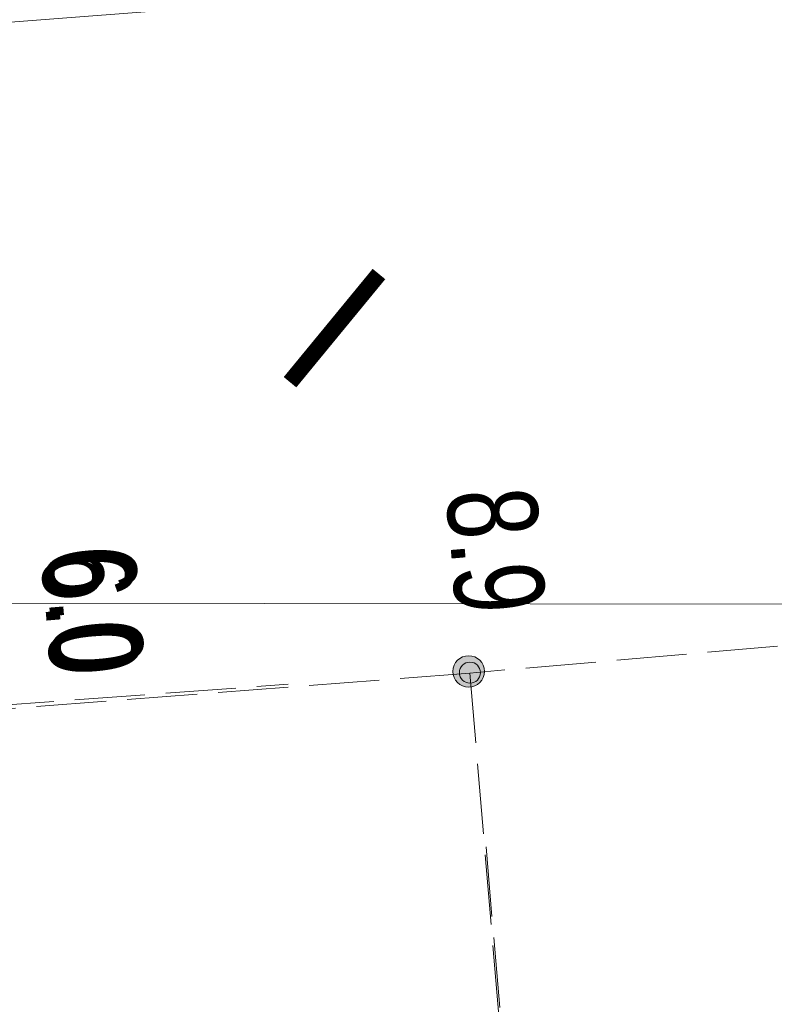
# Model space of a CAD drawing. Header units: metres. Extents: x -740 to 758, y -633 to 854.
# Tile 508 of 656: x -192.68 to -188.2, y -125.17 to -119.33. Entities that reach past the tile are written whole.
import ezdxf

# ---------------------------------------------------------------- set-up
doc = ezdxf.new("R2010")
doc.units = ezdxf.units.M
doc.header["$MEASUREMENT"] = 0
doc.linetypes.add('416_125', pattern=[0.5408, 0.416, -0.1248])
for name, color, linetype in [('Grundkarte.LOVION', 7, 'Continuous'), ('Grundkarte_Text.LOVION', 7, 'Continuous'), ('StromBemass.LOVION', 7, 'Continuous'), ('ViewBounds.LOVION', 7, 'Continuous')]:
    doc.layers.add(name, color=color, linetype=linetype)
doc.styles.add('ERSTELLTER_STIL_1', font='arial.ttf')

msp = doc.modelspace()

# ---------------------------------------------------------------- hatches: boundary and pattern name
at = {"layer": 'StromBemass.LOVION', "linetype": 'Continuous', "lineweight": 13}
for points in [[(-189.9455, -123.2551), (-189.9386, -123.2456), (-189.933, -123.2353), (-189.9287, -123.2244), (-189.9258, -123.2131), (-189.9244, -123.2014), (-189.9245, -123.1897), (-189.926, -123.1781), (-189.9289, -123.1668), (-189.9332, -123.1559), (-189.9389, -123.1457), (-189.9458, -123.1362), (-189.9539, -123.1277), (-189.9629, -123.1203), (-189.9728, -123.114), (-189.9834, -123.1091), (-189.9946, -123.1055), (-190.0061, -123.1033), (-190.0178, -123.1026), (-190.0295, -123.1034), (-190.041, -123.1056), (-190.0521, -123.1093), (-190.0627, -123.1143), (-190.0725, -123.1206), (-190.0815, -123.1281), (-190.0895, -123.1367), (-190.0964, -123.1462), (-190.102, -123.1564), (-190.1062, -123.1673), (-190.1091, -123.1787), (-190.1106, -123.1903), (-190.1105, -123.202), (-190.109, -123.2136), (-190.1061, -123.225), (-190.1017, -123.2358), (-190.096, -123.2461), (-190.0891, -123.2555), (-190.0811, -123.264), (-190.072, -123.2715), (-190.0621, -123.2777), (-190.0515, -123.2827), (-190.0404, -123.2863), (-190.0289, -123.2884), (-190.0172, -123.2891), (-190.0055, -123.2883), (-189.994, -123.2861), (-189.9829, -123.2825), (-189.9723, -123.2774), (-189.9624, -123.2711), (-189.9534, -123.2636)], [(-189.9617, -123.2425), (-189.9571, -123.2362), (-189.9534, -123.2293), (-189.9505, -123.2221), (-189.9486, -123.2145), (-189.9477, -123.2067), (-189.9477, -123.1989), (-189.9487, -123.1912), (-189.9507, -123.1836), (-189.9536, -123.1763), (-189.9574, -123.1695), (-189.962, -123.1632), (-189.9673, -123.1575), (-189.9734, -123.1525), (-189.98, -123.1484), (-189.9871, -123.1451), (-189.9945, -123.1427), (-190.0022, -123.1412), (-190.01, -123.1408), (-190.0178, -123.1413), (-190.0255, -123.1428), (-190.0329, -123.1452), (-190.04, -123.1486), (-190.0466, -123.1528), (-190.0526, -123.1578), (-190.0579, -123.1635), (-190.0625, -123.1698), (-190.0662, -123.1767), (-190.0691, -123.184), (-190.071, -123.1915), (-190.072, -123.1993), (-190.0719, -123.2071), (-190.0709, -123.2149), (-190.069, -123.2224), (-190.0661, -123.2297), (-190.0623, -123.2365), (-190.0577, -123.2429), (-190.0523, -123.2485), (-190.0462, -123.2535), (-190.0396, -123.2577), (-190.0325, -123.261), (-190.0251, -123.2634), (-190.0174, -123.2648), (-190.0096, -123.2653), (-190.0018, -123.2648), (-189.9941, -123.2633), (-189.9867, -123.2608), (-189.9796, -123.2575), (-189.9731, -123.2533), (-189.9671, -123.2483)], [(-189.9617, -123.2425), (-189.9571, -123.2362), (-189.9534, -123.2293), (-189.9505, -123.2221), (-189.9486, -123.2145), (-189.9477, -123.2067), (-189.9477, -123.1989), (-189.9487, -123.1912), (-189.9507, -123.1836), (-189.9536, -123.1763), (-189.9574, -123.1695), (-189.962, -123.1632), (-189.9673, -123.1575), (-189.9734, -123.1525), (-189.98, -123.1484), (-189.9871, -123.1451), (-189.9945, -123.1427), (-190.0022, -123.1412), (-190.01, -123.1408), (-190.0178, -123.1413), (-190.0255, -123.1428), (-190.0329, -123.1452), (-190.04, -123.1486), (-190.0466, -123.1528), (-190.0526, -123.1578), (-190.0579, -123.1635), (-190.0625, -123.1698), (-190.0662, -123.1767), (-190.0691, -123.184), (-190.071, -123.1915), (-190.072, -123.1993), (-190.0719, -123.2071), (-190.0709, -123.2149), (-190.069, -123.2224), (-190.0661, -123.2297), (-190.0623, -123.2365), (-190.0577, -123.2429), (-190.0523, -123.2485), (-190.0462, -123.2535), (-190.0396, -123.2577), (-190.0325, -123.261), (-190.0251, -123.2634), (-190.0174, -123.2648), (-190.0096, -123.2653), (-190.0018, -123.2648), (-189.9941, -123.2633), (-189.9867, -123.2608), (-189.9796, -123.2575), (-189.9731, -123.2533), (-189.9671, -123.2483)]]:
    msp.add_hatch(color=7, dxfattribs=at).paths.add_polyline_path(points)

# ---------------------------------------------------------------- linework, layer by layer
at = {"layer": 'Grundkarte.LOVION', "color": 8, "linetype": 'Continuous', "lineweight": 18}
msp.add_lwpolyline([(-171.9235, -117.7426), (-193.2501, -119.3844)], dxfattribs=at)
at = {"layer": 'StromBemass.LOVION', "color": 7, "linetype": '416_125', "lineweight": 13}
for points in [[(-181.205, -129.0685), (-181.7584, -122.5021), (-185.6285, -122.8214), (-187.1084, -122.9513), (-190.0096, -123.2054), (-192.9136, -123.4302), (-193.5416, -123.5064), (-195.1547, -123.6345), (-198.8917, -123.9556), (-198.7091, -126.1248), (-198.6125, -127.4158)], [(-190.0096, -123.2054), (-188.987, -135.3267)], [(-193.4814, -138.9934), (-197.6311, -139.3253), (-198.701, -126.115), (-198.8703, -123.9296), (-195.1334, -123.6086), (-193.5335, -123.4965), (-192.8923, -123.4042), (-191.0875, -123.2721)], [(-189.9145, -124.2362), (-188.7248, -138.2181)]]:
    msp.add_lwpolyline(points, dxfattribs=at)
at = {"layer": 'StromBemass.LOVION', "color": 7, "linetype": 'Continuous', "lineweight": 13}
for centre, radius in [((-190.0175, -123.1959), 0.0932), ((-190.0098, -123.203), 0.0623), ((-190.0098, -123.203), 0.0623)]:
    msp.add_circle(centre, radius, dxfattribs=at)
at = {"layer": 'ViewBounds.LOVION', "color": 1, "linetype": 'Continuous', "lineweight": 18}
msp.add_lwpolyline([(528.3785, 238.3994), (527.8521, -123.8374), (-505.5615, -122.3356), (-505.0351, 239.9011)], close=True, dxfattribs=at)

# ---------------------------------------------------------------- texts
at = {"layer": 'Grundkarte_Text.LOVION', "color": 7, "linetype": 'Continuous', "lineweight": 13, "insert": (-191.1883, -121.3885), "char_height": 0.830737, "attachment_point": 7, "rotation": 320.58479, "style": 'ERSTELLTER_STIL_1'}
msp.add_mtext('{\\A1;\\W0.89445x;I}', dxfattribs=at)
at = {"layer": 'StromBemass.LOVION', "color": 7, "linetype": 'Continuous', "lineweight": 13, "attachment_point": 7, "style": 'ERSTELLTER_STIL_1'}
for s, insert, char_height, rotation in [('{\\A1;\\W0.71559x;8.9}', (-190.1599, -122.132), 0.533547, 274.86235), ('{\\A1;\\W0.71559x;6.0}', (-192.5623, -122.5001), 0.533549, 274.86517), ('{\\A1;\\W0.71559x;6.0}', (-192.541, -122.4741), 0.533549, 274.86517)]:
    msp.add_mtext(s, dxfattribs=dict(at, insert=insert, char_height=char_height, rotation=rotation))

doc.saveas('drawing.dxf')
